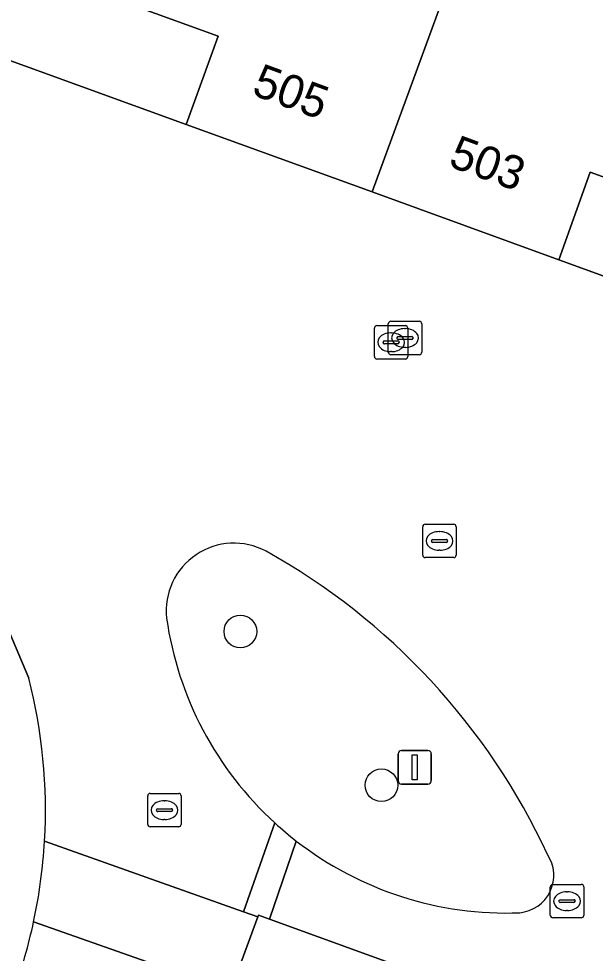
# Model space of a CAD drawing. Extents: x 155275 to 156265, y 382654 to 383635.
# Drawn here: x 155808.18 to 155825.44, y 383533.68 to 383561.67 of the extents above; entities that cross this region are included whole.
import ezdxf

# ---------------------------------------------------------------- set-up
doc = ezdxf.new("R2010")
doc.units = 0
for name, color, linetype in [('IMGEO_Boom', 7, 'Continuous'), ('IMGEO_Brandkraan', 7, 'Continuous'), ('IMGEO_Erf', 7, 'Continuous'), ('IMGEO_Groenvoorziening', 7, 'Continuous'), ('IMGEO_Kolk', 7, 'Continuous'), ('IMGEO_Lichtmast', 7, 'Continuous'), ('IMGEO_Pand', 7, 'Continuous'), ('IMGEO_Pand_nummerreeks', 7, 'Continuous'), ('IMGEO_Rijbaan_lokaal_open', 7, 'Continuous'), ('IMGEO_Voetpad_op_trap', 7, 'Continuous')]:
    doc.layers.add(name, color=color, linetype=linetype)

msp = doc.modelspace()

# ---------------------------------------------------------------- linework, layer by layer
at = {"layer": 'IMGEO_Boom'}
for centre in [(155814.817, 383543.319), (155819.04, 383538.715)]:
    msp.add_circle(centre, 0.489, dxfattribs=at)
at = {"layer": 'IMGEO_Brandkraan'}
for p, q in [((155818.828, 383551.553), (155818.828, 383552.405)), ((155818.903, 383552.479), (155819.755, 383552.479)), ((155819.245, 383551.682), (155819.245, 383552.534)), ((155819.32, 383552.608), (155820.172, 383552.608)), ((155819.733, 383552.388), (155819.758, 383552.388)), ((155819.829, 383552.405), (155819.829, 383551.553)), ((155820.246, 383552.534), (155820.246, 383551.682)), ((155819.316, 383552.259), (155819.341, 383552.259)), ((155819.504, 383552.102), (155819.504, 383552.114)), ((155819.547, 383552.151), (155819.945, 383552.151)), ((155819.988, 383552.114), (155819.988, 383552.102)), ((155819.087, 383551.973), (155819.087, 383551.985)), ((155819.525, 383551.936), (155819.127, 383551.936)), ((155819.13, 383552.022), (155819.528, 383552.022)), ((155819.942, 383552.065), (155819.544, 383552.065)), ((155819.571, 383551.985), (155819.571, 383551.973)), ((155819.756, 383551.828), (155819.731, 383551.828)), ((155819.339, 383551.699), (155819.314, 383551.699)), ((155820.172, 383551.608), (155819.32, 383551.608)), ((155819.755, 383551.479), (155818.903, 383551.479))]:
    msp.add_line(p, q, dxfattribs=at)
for points in [[(155818.828, 383551.553), (155818.828, 383552.405)], [(155818.903, 383552.479), (155819.755, 383552.479)], [(155819.245, 383551.682), (155819.245, 383552.534)], [(155819.32, 383552.608), (155820.172, 383552.608)], [(155819.829, 383552.405), (155819.829, 383551.553)], [(155820.246, 383552.534), (155820.246, 383551.682)], [(155820.172, 383551.608), (155819.32, 383551.608)], [(155819.755, 383551.479), (155818.903, 383551.479)]]:
    msp.add_lwpolyline(points, dxfattribs=at)
for centre, radius, start, end in [((155818.905, 383552.403), 0.0765, 91.552, 178.448), ((155818.905, 383552.403), 0.0765, 91.552, 178.448), ((155819.322, 383552.532), 0.0765, 91.552, 178.448), ((155819.322, 383552.532), 0.0765, 91.552, 178.448), ((155819.753, 383552.403), 0.0765, 1.552, 88.448), ((155819.753, 383552.403), 0.0765, 1.552, 88.448), ((155820.17, 383552.532), 0.0765, 1.552, 88.448), ((155820.17, 383552.532), 0.0765, 1.552, 88.448), ((155819.544, 383552.111), 0.0403, 85.8775, 175.7526), ((155819.949, 383552.113), 0.0386, 1.7309, 96.639), ((155819.127, 383551.982), 0.0403, 85.8775, 175.7526), ((155819.124, 383551.972), 0.0366, 178.938, 274.7102), ((155819.541, 383552.101), 0.0366, 178.938, 274.7102), ((155819.528, 383551.979), 0.043, 264.8664, 352.4533), ((155819.532, 383551.984), 0.0386, 1.7309, 96.639), ((155819.945, 383552.108), 0.043, 264.8664, 352.4533), ((155818.905, 383551.555), 0.0765, 181.552, 268.448), ((155818.905, 383551.555), 0.0765, 181.552, 268.448), ((155819.322, 383551.684), 0.0765, 181.552, 268.448), ((155819.322, 383551.684), 0.0765, 181.552, 268.448), ((155819.753, 383551.555), 0.0765, 271.552, 358.448), ((155819.753, 383551.555), 0.0765, 271.552, 358.448), ((155820.17, 383551.684), 0.0765, 271.552, 358.448), ((155820.17, 383551.684), 0.0765, 271.552, 358.448)]:
    msp.add_arc(centre, radius, start, end, dxfattribs=at)
for centre, major_axis, ratio, start_param, end_param in [((155819.732, 383552.108), (-0.387, 0.002), 0.722429, 4.712389, 7.853982), ((155819.757, 383552.108), (-0.39, 0.002), 0.717154, 1.570796, 4.712389), ((155819.315, 383551.979), (-0.387, 0.002), 0.722429, 4.712389, 7.853982), ((155819.34, 383551.979), (-0.39, 0.002), 0.717154, 1.570796, 4.712389)]:
    msp.add_ellipse(centre, major_axis=major_axis, ratio=ratio, start_param=start_param, end_param=end_param, dxfattribs=at)
at = {"layer": 'IMGEO_Erf'}
for points in [[(155811.34, 383562.167), (155808.511, 383563.189), (155805.683, 383564.211), (155802.851, 383565.235), (155801.897, 383562.616), (155813.199, 383558.505), (155814.156, 383561.149)], [(155830.873, 383555.054), (155828.096, 383556.058), (155825.283, 383557.075), (155824.346, 383554.447), (155835.646, 383550.348), (155836.604, 383552.982), (155833.651, 383554.049)], [(155820.057, 383533.119), (155815.693, 383534.703), (155815.358, 383534.825), (155815.338, 383534.771), (155814.527, 383532.551), (155813.806, 383530.579), (155816.157, 383529.72), (155818.506, 383528.863)]]:
    msp.add_lwpolyline(points, close=True, dxfattribs=at)
at = {"layer": 'IMGEO_Groenvoorziening'}
msp.add_lwpolyline([(155808.486, 383541.926), (155807.203, 383544.95)], dxfattribs=at)
for centre, radius, start, end in [((155814.627, 383543.934), 2.03, 61.8246, 185.9632), ((155805.806, 383528.2), 20.067, 24.8742, 60.8342), ((155822.796, 383545.18), 10.291, 188.1393, 227.5531), ((155792.859, 383537.951), 16.125, 356.7684, 14.2716), ((155822.907, 383545.3), 10.455, 227.5489, 232.1391), ((155793.006, 383537.982), 15.979, 347.8892, 356.6292), ((155822.789, 383545.17), 10.28, 232.2078, 272.1605), ((155823.069, 383536.02), 1.128, 275.4997, 33.385), ((155793.066, 383537.967), 15.918, 340.179, 347.8935)]:
    msp.add_arc(centre, radius, start, end, dxfattribs=at)
at = {"layer": 'IMGEO_Kolk'}
for p, q in [((155820.351, 383546.531), (155821.203, 383546.531)), ((155820.276, 383545.605), (155820.276, 383546.457)), ((155820.764, 383546.311), (155820.789, 383546.311)), ((155821.277, 383546.457), (155821.277, 383545.605)), ((155820.535, 383546.025), (155820.535, 383546.037)), ((155820.973, 383545.988), (155820.575, 383545.988)), ((155820.578, 383546.074), (155820.976, 383546.074)), ((155821.019, 383546.037), (155821.019, 383546.025)), ((155820.787, 383545.751), (155820.762, 383545.751)), ((155821.203, 383545.531), (155820.351, 383545.531)), ((155812.045, 383537.545), (155812.045, 383538.397)), ((155812.12, 383538.471), (155812.972, 383538.471)), ((155813.046, 383538.397), (155813.046, 383537.545)), ((155812.533, 383538.251), (155812.558, 383538.251)), ((155812.304, 383537.965), (155812.304, 383537.977)), ((155812.742, 383537.928), (155812.344, 383537.928)), ((155812.347, 383538.014), (155812.745, 383538.014)), ((155812.788, 383537.977), (155812.788, 383537.965)), ((155812.556, 383537.691), (155812.531, 383537.691)), ((155812.972, 383537.471), (155812.12, 383537.471)), ((155824.094, 383534.82), (155824.094, 383535.672)), ((155824.169, 383535.746), (155825.021, 383535.746)), ((155825.095, 383535.672), (155825.095, 383534.82)), ((155824.582, 383535.526), (155824.607, 383535.526)), ((155824.353, 383535.24), (155824.353, 383535.252)), ((155824.791, 383535.203), (155824.393, 383535.203)), ((155824.396, 383535.289), (155824.794, 383535.289)), ((155824.837, 383535.252), (155824.837, 383535.24)), ((155824.605, 383534.966), (155824.58, 383534.966)), ((155825.021, 383534.746), (155824.169, 383534.746))]:
    msp.add_line(p, q, dxfattribs=at)
for points in [[(155820.351, 383546.531), (155821.203, 383546.531)], [(155820.276, 383545.605), (155820.276, 383546.457)], [(155821.277, 383546.457), (155821.277, 383545.605)], [(155821.203, 383545.531), (155820.351, 383545.531)], [(155812.045, 383537.545), (155812.045, 383538.397)], [(155812.12, 383538.471), (155812.972, 383538.471)], [(155813.046, 383538.397), (155813.046, 383537.545)], [(155812.972, 383537.471), (155812.12, 383537.471)], [(155824.094, 383534.82), (155824.094, 383535.672)], [(155824.169, 383535.746), (155825.021, 383535.746)], [(155825.095, 383535.672), (155825.095, 383534.82)], [(155825.021, 383534.746), (155824.169, 383534.746)]]:
    msp.add_lwpolyline(points, dxfattribs=at)
for centre, radius, start, end in [((155820.353, 383546.455), 0.0765, 91.552, 178.448), ((155820.353, 383546.455), 0.0765, 91.552, 178.448), ((155821.201, 383546.455), 0.0765, 1.552, 88.448), ((155821.201, 383546.455), 0.0765, 1.552, 88.448), ((155820.575, 383546.034), 0.0403, 85.8775, 175.7526), ((155820.572, 383546.024), 0.0366, 178.938, 274.7102), ((155820.976, 383546.031), 0.043, 264.8664, 352.4533), ((155820.98, 383546.036), 0.0386, 1.7309, 96.639), ((155820.353, 383545.607), 0.0765, 181.552, 268.448), ((155820.353, 383545.607), 0.0765, 181.552, 268.448), ((155821.201, 383545.607), 0.0765, 271.552, 358.448), ((155821.201, 383545.607), 0.0765, 271.552, 358.448), ((155812.122, 383538.395), 0.0765, 91.552, 178.448), ((155812.122, 383538.395), 0.0765, 91.552, 178.448), ((155812.97, 383538.395), 0.0765, 1.552, 88.448), ((155812.97, 383538.395), 0.0765, 1.552, 88.448), ((155812.344, 383537.974), 0.0403, 85.8775, 175.7526), ((155812.341, 383537.964), 0.0366, 178.938, 274.7102), ((155812.745, 383537.971), 0.043, 264.8664, 352.4533), ((155812.749, 383537.976), 0.0386, 1.7309, 96.639), ((155812.122, 383537.547), 0.0765, 181.552, 268.448), ((155812.122, 383537.547), 0.0765, 181.552, 268.448), ((155812.97, 383537.547), 0.0765, 271.552, 358.448), ((155812.97, 383537.547), 0.0765, 271.552, 358.448), ((155824.171, 383535.67), 0.0765, 91.552, 178.448), ((155824.171, 383535.67), 0.0765, 91.552, 178.448), ((155825.019, 383535.67), 0.0765, 1.552, 88.448), ((155825.019, 383535.67), 0.0765, 1.552, 88.448), ((155824.393, 383535.249), 0.0403, 85.8775, 175.7526), ((155824.39, 383535.239), 0.0366, 178.938, 274.7102), ((155824.794, 383535.246), 0.043, 264.8664, 352.4533), ((155824.798, 383535.251), 0.0386, 1.7309, 96.639), ((155824.171, 383534.822), 0.0765, 181.552, 268.448), ((155824.171, 383534.822), 0.0765, 181.552, 268.448), ((155825.019, 383534.822), 0.0765, 271.552, 358.448), ((155825.019, 383534.822), 0.0765, 271.552, 358.448)]:
    msp.add_arc(centre, radius, start, end, dxfattribs=at)
for centre, major_axis, ratio, start_param, end_param in [((155820.763, 383546.031), (-0.387, 0.002), 0.722429, 4.712389, 7.853982), ((155820.788, 383546.031), (-0.39, 0.002), 0.717154, 1.570796, 4.712389), ((155812.532, 383537.971), (-0.387, 0.002), 0.722429, 4.712389, 7.853982), ((155812.557, 383537.971), (-0.39, 0.002), 0.717154, 1.570796, 4.712389), ((155824.581, 383535.246), (-0.387, 0.002), 0.722429, 4.712389, 7.853982), ((155824.606, 383535.246), (-0.39, 0.002), 0.717154, 1.570796, 4.712389)]:
    msp.add_ellipse(centre, major_axis=major_axis, ratio=ratio, start_param=start_param, end_param=end_param, dxfattribs=at)
at = {"layer": 'IMGEO_Lichtmast'}
for p, q in [((155819.542, 383538.853), (155819.542, 383539.653)), ((155819.542, 383539.653), (155819.542, 383538.853)), ((155819.642, 383539.753), (155820.432, 383539.753)), ((155820.432, 383539.753), (155819.642, 383539.753)), ((155820.532, 383539.653), (155820.532, 383538.853)), ((155820.532, 383538.853), (155820.532, 383539.653)), ((155820.432, 383538.753), (155819.642, 383538.753)), ((155819.642, 383538.753), (155820.432, 383538.753))]:
    msp.add_line(p, q, dxfattribs=at)
msp.add_lwpolyline([(155819.962, 383539.628), (155820.112, 383539.628), (155820.112, 383538.878), (155819.962, 383538.878), (155819.962, 383539.628)], dxfattribs=at)
for centre, start, end in [((155819.642, 383539.653), 90, 180), ((155819.642, 383539.653), 90, 180), ((155820.432, 383539.653), 0, 90), ((155820.432, 383539.653), 360, 90), ((155819.642, 383538.853), 180, 270), ((155819.642, 383538.853), 180, 270), ((155820.432, 383538.853), 270, 0), ((155820.432, 383538.853), 270, 0)]:
    msp.add_arc(centre, 0.1, start, end, dxfattribs=at)
at = {"layer": 'IMGEO_Pand'}
for points in [[(155822.72, 383567.307), (155817.149, 383569.363), (155815.041, 383563.543), (155812.214, 383564.571), (155811.34, 383562.167), (155814.156, 383561.149), (155813.199, 383558.505), (155818.762, 383556.48)], [(155828.292, 383565.25), (155822.72, 383567.307), (155818.762, 383556.48), (155824.346, 383554.447), (155825.283, 383557.075), (155828.096, 383556.058), (155828.976, 383558.474), (155826.2, 383559.485)]]:
    msp.add_lwpolyline(points, close=True, dxfattribs=at)
at = {"layer": 'IMGEO_Rijbaan_lokaal_open'}
for points in [[(155816.49, 383537.046), (155815.693, 383534.703), (155820.057, 383533.119), (155828.406, 383530.071), (155834.138, 383528.04), (155834.269, 383528.401), (155834.855, 383530.018), (155835.25, 383531.107), (155836.406, 383534.298), (155838.216, 383539.294), (155841.449, 383548.213), (155835.646, 383550.348), (155824.346, 383554.447), (155818.762, 383556.48), (155813.199, 383558.505), (155801.897, 383562.616), (155796.316, 383564.637), (155790.759, 383566.649), (155785.087, 383568.733), (155781.636, 383569.994)], [(155807.203, 383544.95), (155808.486, 383541.926)], [(155808.958, 383537.042), (155814.912, 383534.923), (155815.85, 383537.586)], [(155815.338, 383534.771), (155814.912, 383534.923), (155808.958, 383537.042)], [(155808.63, 383534.629), (155814.527, 383532.551), (155815.338, 383534.771)], [(155794.304, 383477.026), (155797.254, 383485.125), (155798.205, 383487.738), (155801.152, 383495.828), (155802.104, 383498.44), (155805.033, 383506.551), (155805.986, 383509.162), (155808.943, 383517.259), (155809.896, 383519.87), (155812.853, 383527.968), (155813.806, 383530.579), (155814.527, 383532.551), (155808.63, 383534.629)]]:
    msp.add_lwpolyline(points, dxfattribs=at)
for centre, radius, start, end in [((155814.627, 383543.934), 2.03, 61.8246, 185.9632), ((155805.806, 383528.2), 20.067, 24.8742, 60.8342), ((155822.796, 383545.18), 10.291, 188.1393, 227.5531), ((155792.859, 383537.951), 16.125, 356.7684, 14.2716), ((155793.006, 383537.982), 15.979, 347.8892, 356.6292), ((155822.789, 383545.17), 10.28, 232.2078, 272.1605), ((155823.069, 383536.02), 1.128, 275.4997, 33.385), ((155793.066, 383537.967), 15.918, 340.179, 347.8935)]:
    msp.add_arc(centre, radius, start, end, dxfattribs=at)
at = {"layer": 'IMGEO_Voetpad_op_trap'}
msp.add_lwpolyline([(155815.85, 383537.586), (155814.912, 383534.923), (155815.338, 383534.771), (155815.358, 383534.825), (155815.693, 383534.703), (155816.49, 383537.046)], dxfattribs=at)
msp.add_arc((155822.907, 383545.3), 10.455, 227.5489, 232.1391, dxfattribs=at)

# ---------------------------------------------------------------- texts
at = {"layer": 'IMGEO_Pand_nummerreeks'}
for s, p in [('505', (155815.121, 383559.406)), ('503', (155821.006, 383557.264))]:
    msp.add_text(s, height=1, rotation=339.7975, dxfattribs=at).set_placement(p)

doc.saveas('drawing.dxf')
